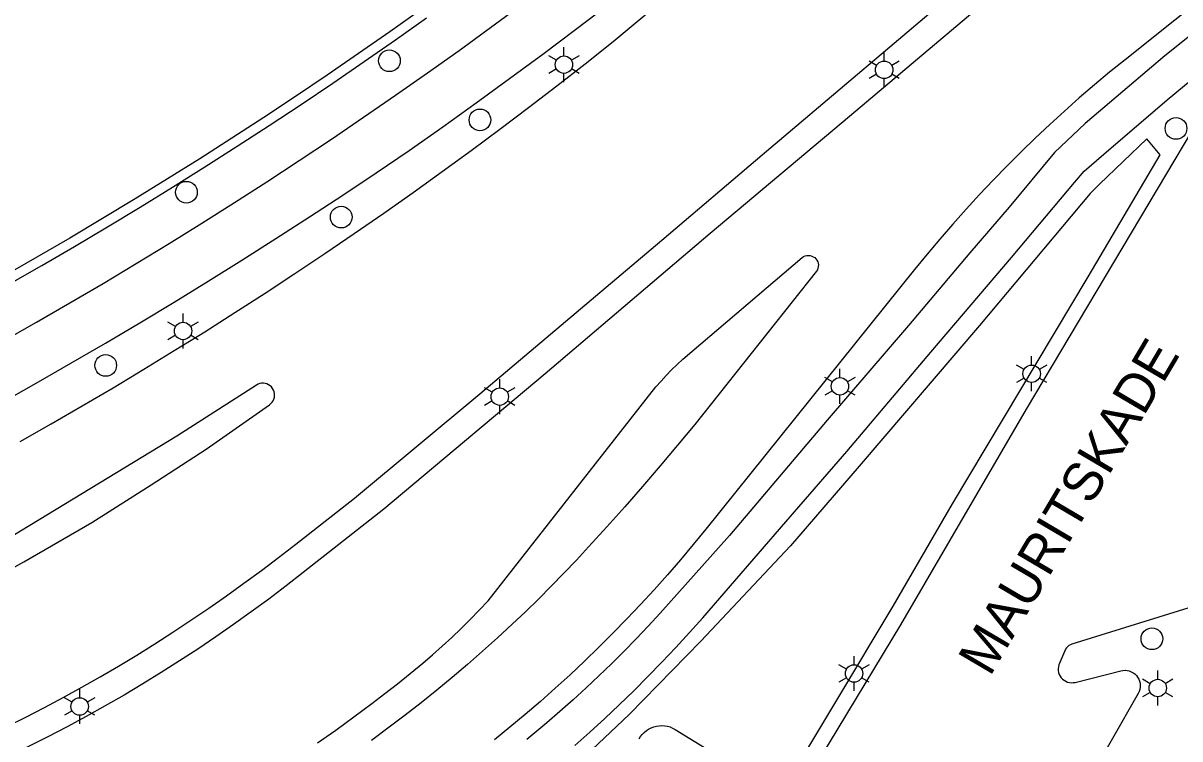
# Model space of a CAD drawing. Extents: x 122462 to 123306, y 485548 to 486417.
# Drawn here: x 122534.9 to 122594.5, y 485934.4 to 485971.4 of the extents above; entities that cross this region are included whole.
import ezdxf

# ---------------------------------------------------------------- set-up
doc = ezdxf.new("R2010")
doc.units = 0
for name, color, linetype in [('Level 15', 7, 'Continuous'), ('Level 17', 7, 'Continuous'), ('Level 50', 7, 'Continuous'), ('Level 53', 7, 'Continuous'), ('Level 59', 7, 'Continuous')]:
    doc.layers.add(name, color=color, linetype=linetype)

msp = doc.modelspace()

# ---------------------------------------------------------------- linework, layer by layer
at = {"layer": 'Level 15'}
for points in [[(122555.408, 485972.036), (122553.806, 485970.9), (122552.196, 485969.777), (122550.576, 485968.667), (122548.947, 485967.57), (122547.31, 485966.487), (122545.664, 485965.416), (122544.009, 485964.359), (122542.346, 485963.315), (122540.675, 485962.285), (122538.995, 485961.268), (122537.307, 485960.265), (122535.611, 485959.275), (122533.908, 485958.299)], [(122534.154, 485957.864), (122535.862, 485958.842), (122537.561, 485959.834), (122539.253, 485960.839), (122540.936, 485961.859), (122542.611, 485962.891), (122544.278, 485963.937), (122545.936, 485964.997), (122547.586, 485966.069), (122549.227, 485967.156), (122550.859, 485968.255), (122552.482, 485969.367), (122554.096, 485970.493), (122555.701, 485971.631)]]:
    msp.add_lwpolyline(points, dxfattribs=at)
at = {"layer": 'Level 17'}
for points in [[(122534.749, 485949.771), (122536.354, 485950.683), (122537.951, 485951.608), (122539.541, 485952.546), (122541.123, 485953.496), (122542.697, 485954.46), (122544.264, 485955.436), (122545.822, 485956.425), (122547.372, 485957.426), (122548.915, 485958.44), (122550.449, 485959.466), (122551.974, 485960.505), (122553.491, 485961.556), (122555, 485962.62), (122556.5, 485963.695), (122557.991, 485964.783), (122559.473, 485965.883), (122560.946, 485966.995), (122562.41, 485968.118), (122563.865, 485969.254), (122565.311, 485970.401), (122591.124, 485991.91)], [(122604.59, 485979.776), (122591.692, 485969.461), (122590.897, 485968.816), (122590.112, 485968.159), (122589.337, 485967.491), (122588.571, 485966.812), (122587.816, 485966.121), (122587.07, 485965.42), (122586.335, 485964.708), (122585.611, 485963.985), (122584.897, 485963.251), (122584.194, 485962.508), (122583.501, 485961.754), (122582.82, 485960.99), (122582.15, 485960.216), (122581.492, 485959.432), (122580.845, 485958.639)], [(122605.438, 485979.012), (122593.75, 485969.669), (122589.64, 485966.169), (122588.05, 485964.679), (122585.73, 485961.859), (122583.7, 485959.509), (122580.54, 485955.749), (122576.34, 485950.879), (122571.31, 485944.929), (122567.73, 485940.919), (122567.117, 485940.255), (122566.494, 485939.599), (122565.863, 485938.952), (122565.222, 485938.314), (122564.573, 485937.685), (122563.915, 485937.065), (122563.248, 485936.455), (122562.573, 485935.854), (122561.889, 485935.262), (122560.859, 485934.41)], [(122590.3, 485977.359), (122577.5, 485966.539), (122570.31, 485960.499), (122561.81, 485953.259), (122553.49, 485946.279), (122549.337, 485943.016), (122548.455, 485942.327), (122547.563, 485941.65), (122546.662, 485940.986), (122545.752, 485940.335), (122544.833, 485939.696), (122543.905, 485939.07), (122542.968, 485938.458), (122542.023, 485937.858), (122541.069, 485937.272), (122540.108, 485936.699), (122539.138, 485936.139), (122538.161, 485935.593), (122537.176, 485935.061), (122536.184, 485934.543), (122535.185, 485934.038), (122534.182, 485933.55)], [(122534.061, 485935.078), (122535.04, 485935.563), (122536.012, 485936.061), (122536.977, 485936.573), (122537.934, 485937.099), (122538.884, 485937.639), (122539.827, 485938.192), (122540.761, 485938.758), (122541.687, 485939.337), (122542.622, 485939.94), (122543.55, 485940.554), (122544.47, 485941.179), (122545.383, 485941.816), (122546.287, 485942.464), (122547.184, 485943.124), (122548.072, 485943.794), (122548.952, 485944.475), (122551.98, 485946.849), (122558.45, 485952.229), (122567.82, 485960.159), (122572.99, 485964.559), (122583.59, 485973.549)], [(122533.783, 485951.77), (122535.578, 485952.782), (122537.366, 485953.807), (122539.145, 485954.846), (122540.917, 485955.898), (122542.681, 485956.963), (122544.437, 485958.041), (122546.185, 485959.132), (122547.925, 485960.236), (122549.657, 485961.353), (122551.38, 485962.483), (122553.095, 485963.626), (122554.801, 485964.781), (122556.535, 485966.003), (122558.259, 485967.238), (122559.974, 485968.486), (122561.681, 485969.746), (122563.377, 485971.019), (122565.065, 485972.304)], [(122533.87, 485954.942), (122535.598, 485955.923), (122537.318, 485956.918), (122539.031, 485957.926), (122540.735, 485958.948), (122542.431, 485959.983), (122544.119, 485961.032), (122545.799, 485962.094), (122547.47, 485963.169), (122549.132, 485964.258), (122550.797, 485965.37), (122552.453, 485966.494), (122554.1, 485967.631), (122555.739, 485968.781), (122557.369, 485969.944), (122558.99, 485971.118), (122560.602, 485972.306)], [(122563.342, 485934.098), (122564.115, 485934.789), (122564.878, 485935.49), (122565.631, 485936.201), (122566.373, 485936.924), (122567.106, 485937.657), (122567.828, 485938.4), (122568.539, 485939.153), (122569.24, 485939.916), (122569.93, 485940.689), (122574.22, 485945.629), (122577.36, 485949.259), (122581.69, 485954.379), (122585.84, 485959.269), (122589.09, 485963.129), (122589.59, 485963.709), (122590.6, 485964.599), (122593.87, 485967.389), (122597.33, 485970.269)], [(122575.066, 485931.923), (122580.14, 485940.319), (122586.62, 485951.449), (122595.625, 485966.568)], [(122566.652, 485934.434), (122566.727, 485934.556), (122566.815, 485934.669), (122566.914, 485934.772), (122567.024, 485934.863), (122567.143, 485934.942), (122567.27, 485935.008), (122567.403, 485935.06), (122567.541, 485935.097), (122567.682, 485935.118), (122567.825, 485935.125), (122567.968, 485935.116), (122568.109, 485935.091), (122568.246, 485935.052), (122568.378, 485934.997), (122568.504, 485934.929), (122573.932, 485931.589), (122579.741, 485941.282), (122582.8, 485946.559), (122589.8, 485958.269), (122593.51, 485964.549), (122592.82, 485965.379), (122590.37, 485963.049), (122589.9, 485962.569), (122584.19, 485955.749), (122577.99, 485948.499), (122574.46, 485944.389), (122569.84, 485939.479), (122566.13, 485935.699), (122564.23, 485933.889)], [(122550.077, 485934.226), (122551.018, 485934.893), (122551.951, 485935.573), (122552.875, 485936.265), (122553.543, 485936.77), (122554.204, 485937.285), (122554.857, 485937.81), (122555.503, 485938.344), (122556.01, 485938.775), (122556.509, 485939.215), (122556.998, 485939.666), (122557.479, 485940.126), (122557.95, 485940.596), (122558.412, 485941.075), (122558.864, 485941.563), (122567.519, 485952.585), (122567.779, 485952.889), (122568.047, 485953.184), (122568.324, 485953.472), (122568.61, 485953.751), (122568.904, 485954.022), (122575.056, 485959.261), (122575.129, 485959.309)], [(122575.129, 485959.309), (122575.208, 485959.343), (122575.292, 485959.364), (122575.379, 485959.371), (122575.465, 485959.363), (122575.549, 485959.34), (122575.628, 485959.304), (122575.7, 485959.255), (122575.762, 485959.195), (122575.814, 485959.125), (122575.853, 485959.048), (122575.878, 485958.965), (122575.889, 485958.879), (122575.886, 485958.792), (122575.868, 485958.707), (122575.836, 485958.626), (122575.791, 485958.552), (122569.525, 485950.653), (122568.636, 485949.581), (122567.737, 485948.517), (122566.829, 485947.461), (122565.912, 485946.413), (122564.986, 485945.373), (122564.051, 485944.341), (122563.416, 485943.655), (122562.772, 485942.977), (122562.12, 485942.308), (122561.459, 485941.647), (122560.789, 485940.995), (122560.111, 485940.351), (122559.351, 485939.65), (122558.581, 485938.959), (122557.803, 485938.279), (122557.015, 485937.609), (122556.218, 485936.95), (122555.412, 485936.302), (122554.597, 485935.665), (122553.774, 485935.039), (122552.859, 485934.35)], [(122580.845, 485958.639), (122570.089, 485945.252), (122569.44, 485944.456), (122568.779, 485943.67), (122568.106, 485942.893), (122567.423, 485942.126), (122566.728, 485941.37), (122566.022, 485940.624), (122565.305, 485939.888), (122564.577, 485939.163), (122563.839, 485938.448), (122563.091, 485937.745), (122562.332, 485937.052), (122561.563, 485936.371), (122560.785, 485935.701), (122559.996, 485935.042), (122559.198, 485934.395)], [(122534.041, 485943.073), (122534.941, 485943.571), (122538.441, 485945.591), (122541.511, 485947.531), (122544.341, 485949.381), (122547.599, 485951.67), (122547.673, 485951.729), (122547.737, 485951.799), (122547.789, 485951.879), (122547.829, 485951.965), (122547.854, 485952.056), (122547.865, 485952.151), (122547.862, 485952.246), (122547.843, 485952.339), (122547.811, 485952.428), (122547.765, 485952.511), (122547.706, 485952.586), (122547.637, 485952.651), (122547.558, 485952.704), (122547.473, 485952.744), (122547.381, 485952.771), (122547.287, 485952.783), (122547.192, 485952.781), (122547.099, 485952.764), (122547.01, 485952.732), (122546.926, 485952.687), (122542.821, 485950.041), (122534.375, 485944.917)], [(122594.934, 485941.179), (122588.959, 485939.323), (122588.877, 485939.291), (122588.801, 485939.247), (122588.733, 485939.193), (122588.672, 485939.129), (122588.622, 485939.057), (122588.582, 485938.979), (122588.284, 485938.253), (122588.26, 485938.156), (122588.249, 485938.057), (122588.253, 485937.958), (122588.271, 485937.859), (122588.303, 485937.765), (122588.347, 485937.676), (122588.404, 485937.594), (122588.472, 485937.521), (122588.55, 485937.458), (122588.635, 485937.407), (122588.727, 485937.369), (122588.824, 485937.344), (122588.923, 485937.333), (122589.023, 485937.337), (122589.121, 485937.354), (122591.48, 485937.953), (122591.588, 485937.973)], [(122591.588, 485937.973), (122591.698, 485937.977), (122591.807, 485937.967), (122591.914, 485937.942), (122592.016, 485937.903), (122592.112, 485937.849), (122592.2, 485937.784), (122592.278, 485937.706), (122592.344, 485937.619), (122592.399, 485937.524), (122592.439, 485937.422), (122592.465, 485937.315), (122592.477, 485937.206), (122592.473, 485937.097), (122592.454, 485936.989), (122592.421, 485936.884), (122592.374, 485936.785), (122588.196, 485929.451)]]:
    msp.add_lwpolyline(points, dxfattribs=at)
at = {"layer": 'Level 50'}
for p, q in [((122562.776, 485969.66), (122562.776, 485970.11)), ((122579.28, 485969.389), (122579.28, 485969.839)), ((122562.386, 485969.435), (122561.996, 485969.66)), ((122563.555, 485969.66), (122563.165, 485969.435)), ((122578.89, 485969.164), (122578.5, 485969.389)), ((122580.059, 485969.389), (122579.669, 485969.164)), ((122562.386, 485968.985), (122561.996, 485968.76)), ((122562.776, 485968.31), (122562.776, 485968.76)), ((122563.555, 485968.76), (122563.165, 485968.985)), ((122578.89, 485968.714), (122578.5, 485968.489)), ((122580.059, 485968.489), (122579.669, 485968.714)), ((122579.28, 485968.039), (122579.28, 485968.489)), ((122543.149, 485955.925), (122543.149, 485956.375)), ((122542.759, 485955.7), (122542.369, 485955.925)), ((122543.928, 485955.925), (122543.538, 485955.7)), ((122542.759, 485955.25), (122542.369, 485955.025)), ((122543.149, 485954.575), (122543.149, 485955.025)), ((122543.928, 485955.025), (122543.538, 485955.25)), ((122586.49, 485953.494), (122586.1, 485953.719)), ((122586.88, 485953.719), (122586.88, 485954.169)), ((122587.659, 485953.719), (122587.269, 485953.494)), ((122577, 485953.069), (122577, 485953.519)), ((122559.08, 485952.314), (122558.69, 485952.539)), ((122559.47, 485952.539), (122559.47, 485952.989)), ((122560.249, 485952.539), (122559.859, 485952.314)), ((122576.61, 485952.844), (122576.22, 485953.069)), ((122577.779, 485953.069), (122577.389, 485952.844)), ((122586.49, 485953.044), (122586.1, 485952.819)), ((122586.88, 485952.369), (122586.88, 485952.819)), ((122587.659, 485952.819), (122587.269, 485953.044)), ((122576.61, 485952.394), (122576.22, 485952.169)), ((122577, 485951.719), (122577, 485952.169)), ((122577.779, 485952.169), (122577.389, 485952.394)), ((122559.08, 485951.864), (122558.69, 485951.639)), ((122559.47, 485951.189), (122559.47, 485951.639)), ((122560.249, 485951.639), (122559.859, 485951.864)), ((122577.339, 485938.037), (122576.949, 485938.262)), ((122577.729, 485938.262), (122577.729, 485938.712)), ((122578.508, 485938.262), (122578.118, 485938.037)), ((122593.38, 485937.509), (122593.38, 485937.959)), ((122537.82, 485936.559), (122537.82, 485937.009)), ((122577.339, 485937.587), (122576.949, 485937.362)), ((122577.729, 485936.912), (122577.729, 485937.362)), ((122578.508, 485937.362), (122578.118, 485937.587)), ((122592.99, 485937.284), (122592.6, 485937.509)), ((122594.159, 485937.509), (122593.769, 485937.284)), ((122537.43, 485936.334), (122537.04, 485936.559)), ((122538.599, 485936.559), (122538.209, 485936.334)), ((122592.99, 485936.834), (122592.6, 485936.609)), ((122593.38, 485936.159), (122593.38, 485936.609)), ((122594.159, 485936.609), (122593.769, 485936.834)), ((122537.43, 485935.884), (122537.04, 485935.659)), ((122538.599, 485935.659), (122538.209, 485935.884)), ((122537.82, 485935.209), (122537.82, 485935.659))]:
    msp.add_line(p, q, dxfattribs=at)
for centre in [(122562.776, 485969.21), (122579.28, 485968.939), (122543.149, 485955.475), (122586.88, 485953.269), (122559.47, 485952.089), (122577, 485952.619), (122577.729, 485937.812), (122593.38, 485937.059), (122537.82, 485936.109)]:
    msp.add_circle(centre, 0.45, dxfattribs=at)
at = {"layer": 'Level 53'}
for centre in [(122553.78, 485969.409), (122558.45, 485966.359), (122594.32, 485965.919), (122543.32, 485962.629), (122551.3, 485961.349), (122539.16, 485953.699), (122593.08, 485939.599)]:
    msp.add_circle(centre, 0.56, dxfattribs=at)

# ---------------------------------------------------------------- texts
at = {"layer": 'Level 59'}
msp.add_text('MAURITSKADE', height=2, rotation=59.47055, dxfattribs=at).set_placement((122584.731, 485937.606))

doc.saveas('drawing.dxf')
